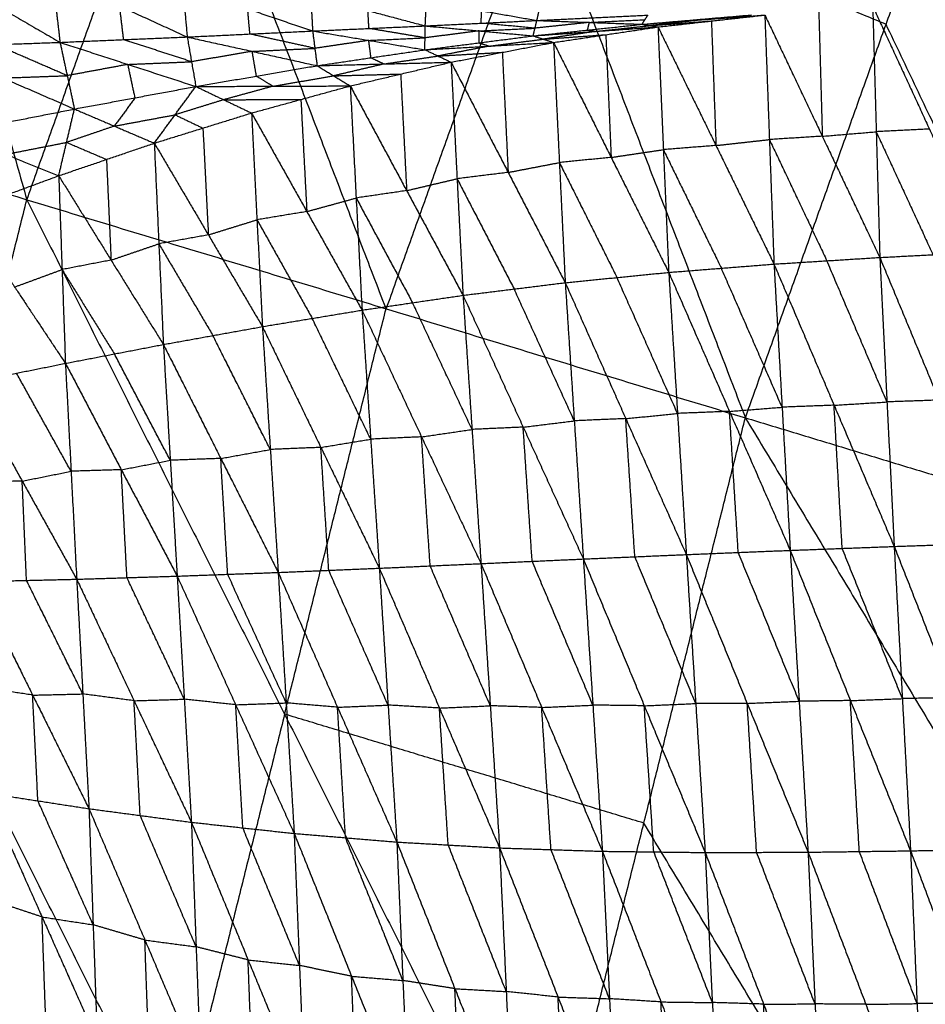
# Model space of a CAD drawing. Header units: millimetres. Extents: x -106 to 110, y -96 to 120.
# Tile 259 of 656: x -75.73 to -67.81, y 28.43 to 37.03. Entities that reach past the tile are written whole.
import ezdxf

# ---------------------------------------------------------------- set-up
doc = ezdxf.new("R2010")
doc.units = ezdxf.units.MM
doc.header["$MEASUREMENT"] = 0
doc.layers.add('Default', color=7, linetype='Continuous', true_color=0x000000)

msp = doc.modelspace()

# ---------------------------------------------------------------- linework, layer by layer
at = {"layer": 'Default'}
for points in [[(-78.4274, 45.1946, 6.9532), (-77.0467, 40.3274, 6.2709), (-75.6659, 35.4602, 5.5886)], [(-75.6659, 35.4602, 5.5886), (-74.3274, 39.201, 5.5886), (-72.9889, 42.9419, 5.5886)], [(-72.9889, 42.9419, 5.5886), (-71.1867, 38.2483, 5.1322), (-69.3845, 33.5547, 4.6759)], [(-69.3845, 33.5547, 4.6759), (-68.1545, 36.9923, 4.6759), (-66.9245, 40.4299, 4.6759)], [(-72.5252, 34.5075, 5.1322), (-73.4263, 36.8542, 5.3604), (-74.3274, 39.201, 5.5886)], [(-71.1867, 38.2483, 5.1322), (-71.856, 36.3779, 5.1322), (-72.5252, 34.5075, 5.1322)], [(-68.1545, 36.9923, 4.6759), (-69.6706, 37.6203, 4.904), (-71.1867, 38.2483, 5.1322)], [(-76.6037, 37.546, 1.6942), (-75.9896, 37.1906, 1.7242), (-75.3756, 36.8352, 1.7543)], [(-75.4447, 37.4227, 1.6572), (-75.4102, 37.129, 1.7057), (-75.3756, 36.8352, 1.7543)], [(-75.4447, 37.4227, 1.6572), (-74.8543, 37.1524, 1.6824), (-74.2638, 36.882, 1.7076)], [(-74.3033, 37.3217, 1.6272), (-74.2836, 37.1019, 1.6674), (-74.2638, 36.882, 1.7076)], [(-74.3033, 37.3217, 1.6272), (-73.7354, 37.128, 1.643), (-73.1676, 36.9343, 1.6589)], [(-81.299, 37.169, 6.9532), (-78.4825, 36.3146, 6.2709), (-75.6659, 35.4602, 5.5886)], [(-73.1841, 37.2458, 1.5957), (-73.1758, 37.09, 1.6273), (-73.1676, 36.9343, 1.6589)], [(-73.1841, 37.2458, 1.5957), (-72.6836, 37.1123, 1.6022), (-72.1832, 36.9788, 1.6087)], [(-72.1832, 36.9788, 1.6087), (-72.1774, 37.0875, 1.5837), (-72.1716, 37.1961, 1.5586)], [(-72.1716, 37.1961, 1.5586), (-71.6893, 37.1111, 1.5523), (-71.207, 37.0261, 1.546)], [(-71.207, 37.0261, 1.546), (-71.1905, 37.0978, 1.5267), (-71.174, 37.1694, 1.5074)], [(-74.8197, 36.8586, 1.7309), (-74.837, 37.0055, 1.7067), (-74.8543, 37.1524, 1.6824)], [(-73.7157, 36.9081, 1.6832), (-73.7256, 37.0181, 1.6631), (-73.7354, 37.128, 1.643)], [(-72.6754, 36.9566, 1.6338), (-72.6795, 37.0344, 1.618), (-72.6836, 37.1123, 1.6022)], [(-71.6951, 37.0025, 1.5774), (-71.6922, 37.0568, 1.5648), (-71.6893, 37.1111, 1.5523)], [(-68.7428, 37.1129, 1.387), (-68.7273, 36.5639, 0.8827), (-68.7118, 36.0148, 0.3783)], [(-68.2714, 37.1521, 1.3245), (-68.2404, 36.054, 0.3158), (-68.2093, 34.9559, -0.6929)], [(-68.2714, 37.1521, 1.3245), (-67.7753, 36.0778, 0.2559), (-67.2791, 35.0035, -0.8128)], [(-72.1832, 36.9788, 1.6087), (-71.6951, 37.0025, 1.5774), (-71.207, 37.0261, 1.546)], [(-71.2235, 36.959, 1.5905), (-71.4593, 36.9807, 1.5839), (-71.6951, 37.0025, 1.5774)], [(-71.24, 36.8918, 1.635), (-71.2235, 36.959, 1.5905), (-71.207, 37.0261, 1.546)], [(-71.24, 36.8918, 1.635), (-70.7642, 36.9423, 1.5835), (-70.2883, 36.9928, 1.5321)], [(-70.7476, 37.0095, 1.539), (-70.9856, 36.9842, 1.5648), (-71.2235, 36.959, 1.5905)], [(-71.207, 37.0261, 1.546), (-70.7219, 37.0496, 1.5074), (-70.2368, 37.0732, 1.4688)], [(-71.207, 37.0261, 1.546), (-70.7476, 37.0095, 1.539), (-70.2883, 36.9928, 1.5321)], [(-70.7642, 36.9423, 1.5835), (-70.7559, 36.9759, 1.5613), (-70.7476, 37.0095, 1.539)], [(-70.7476, 37.0095, 1.539), (-70.5051, 37.0212, 1.5197), (-70.2626, 37.033, 1.5004)], [(-70.2883, 36.9928, 1.5321), (-69.8093, 37.0338, 1.4779), (-69.3303, 37.0747, 1.4237)], [(-70.2883, 36.9928, 1.5321), (-69.7513, 37.0333, 1.4908), (-69.2142, 37.0737, 1.4495)], [(-70.2883, 36.9928, 1.5321), (-70.2626, 37.033, 1.5004), (-70.2368, 37.0732, 1.4688)], [(-70.2883, 36.9928, 1.5321), (-70.2183, 36.9813, 1.5568), (-70.1482, 36.9697, 1.5816)], [(-69.7513, 37.0333, 1.4908), (-69.9848, 37.0073, 1.5238), (-70.2183, 36.9813, 1.5568)], [(-70.2183, 36.9813, 1.5568), (-69.9497, 37.0015, 1.5362), (-69.6812, 37.0217, 1.5156)], [(-70.1482, 36.9697, 1.5816), (-69.6812, 37.0217, 1.5156), (-69.2142, 37.0737, 1.4495)], [(-69.6812, 37.0217, 1.5156), (-69.6613, 36.4778, 1.0137), (-69.6413, 35.9338, 0.5118)], [(-69.2142, 37.0737, 1.4495), (-69.1743, 35.9858, 0.4457), (-69.1343, 34.898, -0.5581)], [(-69.2142, 37.0737, 1.4495), (-68.7118, 36.0148, 0.3783), (-68.2093, 34.9559, -0.6929)], [(-66.0263, 32.536, 4.4319), (-67.0904, 34.7642, 4.5539), (-68.1545, 36.9923, 4.6759)], [(-74.2638, 36.882, 1.7076), (-73.7157, 36.9081, 1.6832), (-73.1676, 36.9343, 1.6589)], [(-73.148, 36.7827, 1.7395), (-73.4318, 36.8454, 1.7114), (-73.7157, 36.9081, 1.6832)], [(-73.1676, 36.9343, 1.6589), (-72.6754, 36.9566, 1.6338), (-72.1832, 36.9788, 1.6087)], [(-73.1676, 36.9343, 1.6589), (-73.148, 36.7827, 1.7395), (-73.1283, 36.6311, 1.8202)], [(-73.1676, 36.9343, 1.6589), (-72.6768, 36.8522, 1.6948), (-72.186, 36.7702, 1.7308)], [(-72.1846, 36.8745, 1.6698), (-72.43, 36.9155, 1.6518), (-72.6754, 36.9566, 1.6338)], [(-72.186, 36.7702, 1.7308), (-72.1846, 36.8745, 1.6698), (-72.1832, 36.9788, 1.6087)], [(-71.7116, 36.9353, 1.6219), (-71.9481, 36.9049, 1.6458), (-72.1846, 36.8745, 1.6698)], [(-72.1832, 36.9788, 1.6087), (-71.7116, 36.9353, 1.6219), (-71.24, 36.8918, 1.635)], [(-71.713, 36.831, 1.6829), (-71.7123, 36.8832, 1.6524), (-71.7116, 36.9353, 1.6219)], [(-71.7116, 36.9353, 1.6219), (-71.4676, 36.9471, 1.6062), (-71.2235, 36.959, 1.5905)], [(-71.24, 36.8918, 1.635), (-70.6941, 36.9307, 1.6083), (-70.1482, 36.9697, 1.5816)], [(-70.6941, 36.9307, 1.6083), (-70.9223, 36.8969, 1.6425), (-71.1506, 36.863, 1.6767)], [(-71.0611, 36.8341, 1.7184), (-70.6047, 36.9019, 1.65), (-70.1482, 36.9697, 1.5816)], [(-70.7642, 36.9423, 1.5835), (-70.7291, 36.9365, 1.5959), (-70.6941, 36.9307, 1.6083)], [(-70.6941, 36.9307, 1.6083), (-70.4562, 36.956, 1.5826), (-70.2183, 36.9813, 1.5568)], [(-70.1482, 36.9697, 1.5816), (-70.1013, 35.8975, 0.5874), (-70.0543, 34.8254, -0.4068)], [(-70.1482, 36.9697, 1.5816), (-69.6413, 35.9338, 0.5118), (-69.1343, 34.898, -0.5581)], [(-76.5002, 36.7948, 1.8063), (-75.9379, 36.815, 1.7803), (-75.3756, 36.8352, 1.7543)], [(-75.3756, 36.8352, 1.7543), (-74.8197, 36.8586, 1.7309), (-74.2638, 36.882, 1.7076)], [(-75.3756, 36.8352, 1.7543), (-75.3127, 36.5439, 1.8875), (-75.2498, 36.2525, 2.0207)], [(-75.3756, 36.8352, 1.7543), (-74.7821, 36.6424, 1.8373), (-74.1885, 36.4495, 1.9203)], [(-74.2262, 36.6658, 1.8139), (-74.523, 36.7622, 1.7724), (-74.8197, 36.8586, 1.7309)], [(-74.2638, 36.882, 1.7076), (-74.2262, 36.6658, 1.8139), (-74.1885, 36.4495, 1.9203)], [(-74.2638, 36.882, 1.7076), (-73.6961, 36.7565, 1.7639), (-73.1283, 36.6311, 1.8202)], [(-72.6768, 36.8522, 1.6948), (-72.9124, 36.8174, 1.7172), (-73.148, 36.7827, 1.7395)], [(-72.6768, 36.8522, 1.6948), (-72.4307, 36.8634, 1.6823), (-72.1846, 36.8745, 1.6698)], [(-72.6572, 36.7006, 1.7755), (-72.667, 36.7764, 1.7352), (-72.6768, 36.8522, 1.6948)], [(-72.186, 36.7702, 1.7308), (-71.713, 36.831, 1.6829), (-71.24, 36.8918, 1.635)], [(-72.186, 36.7702, 1.7308), (-71.6235, 36.8021, 1.7246), (-71.0611, 36.8341, 1.7184)], [(-71.957, 36.6617, 1.8596), (-71.509, 36.7479, 1.789), (-71.0611, 36.8341, 1.7184)], [(-71.713, 36.831, 1.6829), (-71.6683, 36.8166, 1.7038), (-71.6235, 36.8021, 1.7246)], [(-71.6235, 36.8021, 1.7246), (-71.3871, 36.8326, 1.7007), (-71.1506, 36.863, 1.6767)], [(-71.24, 36.8918, 1.635), (-71.1506, 36.863, 1.6767), (-71.0611, 36.8341, 1.7184)], [(-71.1506, 36.863, 1.6767), (-70.8776, 36.8824, 1.6634), (-70.6047, 36.9019, 1.65)], [(-71.0611, 36.8341, 1.7184), (-71.0102, 35.7848, 0.74), (-70.9593, 34.7354, -0.2384)], [(-71.0611, 36.8341, 1.7184), (-70.5577, 35.8298, 0.6558), (-70.0543, 34.8254, -0.4068)], [(-70.6047, 36.9019, 1.65), (-70.5812, 36.3658, 1.1529), (-70.5577, 35.8298, 0.6558)], [(-76.5002, 36.7948, 1.8063), (-75.875, 36.5237, 1.9135), (-75.2498, 36.2525, 2.0207)], [(-75.3127, 36.5439, 1.8875), (-75.6253, 36.6794, 1.8339), (-75.9379, 36.815, 1.7803)], [(-73.6961, 36.7565, 1.7639), (-73.9611, 36.7111, 1.7889), (-74.2262, 36.6658, 1.8139)], [(-73.6961, 36.7565, 1.7639), (-73.422, 36.7696, 1.7517), (-73.148, 36.7827, 1.7395)], [(-73.6584, 36.5403, 1.8702), (-73.6773, 36.6484, 1.8171), (-73.6961, 36.7565, 1.7639)], [(-73.1283, 36.6311, 1.8202), (-72.6572, 36.7006, 1.7755), (-72.186, 36.7702, 1.7308)], [(-72.186, 36.7702, 1.7308), (-72.0715, 36.7159, 1.7952), (-71.957, 36.6617, 1.8596)], [(-71.6235, 36.8021, 1.7246), (-71.8475, 36.759, 1.7599), (-72.0715, 36.7159, 1.7952)], [(-72.0715, 36.7159, 1.7952), (-71.7903, 36.7319, 1.7921), (-71.509, 36.7479, 1.789)], [(-71.509, 36.7479, 1.789), (-71.4836, 36.2232, 1.2998), (-71.4582, 35.6986, 0.8106)], [(-74.7821, 36.6424, 1.8373), (-74.5041, 36.6541, 1.8256), (-74.2262, 36.6658, 1.8139)], [(-73.1283, 36.6311, 1.8202), (-72.5427, 36.6464, 1.8399), (-71.957, 36.6617, 1.8596)], [(-72.5427, 36.6464, 1.8399), (-72.7631, 36.5946, 1.8764), (-72.9835, 36.5427, 1.9128)], [(-72.8386, 36.4544, 2.0054), (-72.3978, 36.5581, 1.9325), (-71.957, 36.6617, 1.8596)], [(-72.6572, 36.7006, 1.7755), (-72.5999, 36.6735, 1.8077), (-72.5427, 36.6464, 1.8399)], [(-72.5427, 36.6464, 1.8399), (-72.3071, 36.6812, 1.8176), (-72.0715, 36.7159, 1.7952)], [(-71.957, 36.6617, 1.8596), (-71.9048, 35.6434, 0.9046), (-71.8526, 34.625, -0.0504)], [(-71.957, 36.6617, 1.8596), (-71.4582, 35.6986, 0.8106), (-70.9593, 34.7354, -0.2384)], [(-74.7821, 36.6424, 1.8373), (-75.0474, 36.5931, 1.8624), (-75.3127, 36.5439, 1.8875)], [(-74.7192, 36.351, 1.9705), (-74.7506, 36.4967, 1.9039), (-74.7821, 36.6424, 1.8373)], [(-74.1885, 36.4495, 1.9203), (-73.6584, 36.5403, 1.8702), (-73.1283, 36.6311, 1.8202)], [(-73.1283, 36.6311, 1.8202), (-72.9835, 36.5427, 1.9128), (-72.8386, 36.4544, 2.0054)], [(-75.875, 36.5237, 1.9135), (-75.5939, 36.5338, 1.9005), (-75.3127, 36.5439, 1.8875)], [(-73.6584, 36.5403, 1.8702), (-73.586, 36.4961, 1.9165), (-73.5136, 36.452, 1.9628)], [(-73.5136, 36.452, 1.9628), (-73.2485, 36.4974, 1.9378), (-72.9835, 36.5427, 1.9128)], [(-72.9835, 36.5427, 1.9128), (-72.6906, 36.5504, 1.9227), (-72.3978, 36.5581, 1.9325)], [(-72.3978, 36.5581, 1.9325), (-72.3717, 36.0489, 1.455), (-72.3456, 35.5397, 0.9775)], [(-75.2498, 36.2525, 2.0207), (-74.7192, 36.351, 1.9705), (-74.1885, 36.4495, 1.9203)], [(-74.5518, 35.9543, 2.3083), (-74.3702, 36.2019, 2.1143), (-74.1885, 36.4495, 1.9203)], [(-74.1885, 36.4495, 1.9203), (-73.5136, 36.452, 1.9628), (-72.8386, 36.4544, 2.0054)], [(-74.1885, 36.4495, 1.9203), (-73.945, 36.3336, 2.0375), (-73.7014, 36.2177, 2.1547)], [(-73.5136, 36.452, 1.9628), (-73.7293, 36.3928, 2.0002), (-73.945, 36.3336, 2.0375)], [(-73.7014, 36.2177, 2.1547), (-73.27, 36.3361, 2.08), (-72.8386, 36.4544, 2.0054)], [(-72.8386, 36.4544, 2.0054), (-72.787, 35.475, 1.0819), (-72.7353, 34.4956, 0.1584)], [(-72.8386, 36.4544, 2.0054), (-72.3456, 35.5397, 0.9775), (-71.8526, 34.625, -0.0504)], [(-74.7192, 36.351, 1.9705), (-74.81, 36.2272, 2.0675), (-74.9008, 36.1034, 2.1645)], [(-73.945, 36.3336, 2.0375), (-74.1576, 36.2678, 2.0759), (-74.3702, 36.2019, 2.1143)], [(-73.945, 36.3336, 2.0375), (-73.6075, 36.3348, 2.0588), (-73.27, 36.3361, 2.08)], [(-73.27, 36.3361, 2.08), (-73.2442, 35.8464, 1.6183), (-73.2184, 35.3567, 1.1565)], [(-76.3124, 36.0442, 2.126), (-75.7811, 36.1484, 2.0733), (-75.2498, 36.2525, 2.0207)], [(-75.3871, 35.6695, 2.4655), (-75.3185, 35.961, 2.2431), (-75.2498, 36.2525, 2.0207)], [(-75.2498, 36.2525, 2.0207), (-74.9008, 36.1034, 2.1645), (-74.5518, 35.9543, 2.3083)], [(-74.5518, 35.9543, 2.3083), (-74.1266, 36.086, 2.2315), (-73.7014, 36.2177, 2.1547)], [(-73.7014, 36.2177, 2.1547), (-73.6539, 35.2846, 1.2712), (-73.6064, 34.3515, 0.3876)], [(-73.7014, 36.2177, 2.1547), (-73.2184, 35.3567, 1.1565), (-72.7353, 34.4956, 0.1584)], [(-74.9008, 36.1034, 2.1645), (-74.6355, 36.1527, 2.1394), (-74.3702, 36.2019, 2.1143)], [(-74.3702, 36.2019, 2.1143), (-74.2484, 36.144, 2.1729), (-74.1266, 36.086, 2.2315)], [(-76.3124, 36.0442, 2.126), (-75.8497, 35.8569, 2.2957), (-75.3871, 35.6695, 2.4655)], [(-74.9008, 36.1034, 2.1645), (-75.1096, 36.0322, 2.2038), (-75.3185, 35.961, 2.2431)], [(-74.1266, 36.086, 2.2315), (-74.1029, 35.6195, 1.7897), (-74.0791, 35.1529, 1.348)], [(-68.7118, 36.0148, 0.3783), (-68.4761, 36.0344, 0.3471), (-68.2404, 36.054, 0.3158)], [(-67.7753, 36.0778, 0.2559), (-68.0078, 36.0659, 0.2859), (-68.2404, 36.054, 0.3158)], [(-68.2404, 36.054, 0.3158), (-67.9923, 35.5169, -0.2185), (-67.7442, 34.9797, -0.7528)], [(-75.8497, 35.8569, 2.2957), (-75.5841, 35.9089, 2.2694), (-75.3185, 35.961, 2.2431)], [(-75.3185, 35.961, 2.2431), (-75.1439, 35.8865, 2.315), (-74.9694, 35.8119, 2.3869)], [(-69.6413, 35.9338, 0.5118), (-69.4078, 35.9598, 0.4788), (-69.1743, 35.9858, 0.4457)], [(-68.7118, 36.0148, 0.3783), (-68.943, 36.0003, 0.412), (-69.1743, 35.9858, 0.4457)], [(-69.1743, 35.9858, 0.4457), (-68.9231, 35.4564, -0.0899), (-68.6718, 34.9269, -0.6255)], [(-75.3871, 35.6695, 2.4655), (-74.9694, 35.8119, 2.3869), (-74.5518, 35.9543, 2.3083)], [(-74.5518, 35.9543, 2.3083), (-74.512, 35.0749, 1.4726), (-74.4722, 34.1955, 0.6369)], [(-74.5518, 35.9543, 2.3083), (-74.0791, 35.1529, 1.348), (-73.6064, 34.3515, 0.3876)], [(-70.5577, 35.8298, 0.6558), (-70.3295, 35.8637, 0.6216), (-70.1013, 35.8975, 0.5874)], [(-69.6413, 35.9338, 0.5118), (-69.8713, 35.9157, 0.5496), (-70.1013, 35.8975, 0.5874)], [(-70.1013, 35.8975, 0.5874), (-69.8478, 35.3796, 0.0525), (-69.5943, 34.8617, -0.4824)], [(-74.9694, 35.8119, 2.3869), (-74.9495, 35.3722, 1.969), (-74.9296, 34.9325, 1.5512)], [(-70.5577, 35.8298, 0.6558), (-70.784, 35.8073, 0.6979), (-71.0102, 35.7848, 0.74)], [(-71.4582, 35.6986, 0.8106), (-71.2342, 35.7417, 0.7753), (-71.0102, 35.7848, 0.74)], [(-71.0102, 35.7848, 0.74), (-70.7585, 35.2826, 0.2087), (-70.5068, 34.7804, -0.3226)], [(-76.2165, 35.3646, 2.6279), (-75.8018, 35.5171, 2.5467), (-75.3871, 35.6695, 2.4655)], [(-75.3871, 35.6695, 2.4655), (-75.3579, 34.85, 1.6841), (-75.3286, 34.0306, 0.9027)], [(-75.3871, 35.6695, 2.4655), (-74.9296, 34.9325, 1.5512), (-74.4722, 34.1955, 0.6369)], [(-72.3456, 35.5397, 0.9775), (-72.1252, 35.5916, 0.941), (-71.9048, 35.6434, 0.9046)], [(-71.4582, 35.6986, 0.8106), (-71.6815, 35.671, 0.8576), (-71.9048, 35.6434, 0.9046)], [(-71.9048, 35.6434, 0.9046), (-71.6554, 35.1618, 0.3801), (-71.4059, 34.6802, -0.1444)], [(-72.3456, 35.5397, 0.9775), (-72.5663, 35.5074, 1.0297), (-72.787, 35.475, 1.0819)], [(-77.5967, 27.7521, 5.5886), (-76.6313, 31.6062, 5.5886), (-75.6659, 35.4602, 5.5886)], [(-75.6659, 35.4602, 5.5886), (-73.4123, 30.9659, 5.1322), (-71.1588, 26.4716, 4.6759)], [(-75.6659, 35.4602, 5.5886), (-72.5252, 34.5075, 5.1322), (-69.3845, 33.5547, 4.6759)], [(-73.2184, 35.3567, 1.1565), (-73.0027, 35.4159, 1.1192), (-72.787, 35.475, 1.0819)], [(-72.787, 35.475, 1.0819), (-72.5405, 35.0177, 0.5679), (-72.2939, 34.5603, 0.054)], [(-76.2165, 35.3646, 2.6279), (-75.7726, 34.6976, 1.7653), (-75.3286, 34.0306, 0.9027)], [(-73.2184, 35.3567, 1.1565), (-73.4362, 35.3207, 1.2138), (-73.6539, 35.2846, 1.2712)], [(-74.0791, 35.1529, 1.348), (-73.8665, 35.2188, 1.3096), (-73.6539, 35.2846, 1.2712)], [(-73.6539, 35.2846, 1.2712), (-73.4124, 34.8541, 0.7721), (-73.1709, 34.4236, 0.273)], [(-74.0791, 35.1529, 1.348), (-74.2956, 35.1139, 1.4103), (-74.512, 35.0749, 1.4726)], [(-74.9296, 34.9325, 1.5512), (-74.7208, 35.0037, 1.5119), (-74.512, 35.0749, 1.4726)], [(-74.512, 35.0749, 1.4726), (-74.2756, 34.6742, 0.9924), (-74.0393, 34.2735, 0.5123)], [(-74.9296, 34.9325, 1.5512), (-75.1437, 34.8913, 1.6176), (-75.3579, 34.85, 1.6841)], [(-69.1343, 34.898, -0.5581), (-68.6718, 34.9269, -0.6255), (-68.2093, 34.9559, -0.6929)], [(-68.1464, 33.6934, -1.2585), (-68.4091, 34.3102, -0.942), (-68.6718, 34.9269, -0.6255)], [(-68.2093, 34.9559, -0.6929), (-67.7442, 34.9797, -0.7528), (-67.2791, 35.0035, -0.8128)], [(-68.2093, 34.9559, -0.6929), (-68.1464, 33.6934, -1.2585), (-68.0835, 32.4309, -1.8242)], [(-68.2093, 34.9559, -0.6929), (-67.691, 33.7095, -1.3149), (-67.1727, 32.4632, -1.937)], [(-75.7726, 34.6976, 1.7653), (-75.5652, 34.7738, 1.7247), (-75.3579, 34.85, 1.6841)], [(-75.3579, 34.85, 1.6841), (-75.1291, 34.4815, 1.227), (-74.9004, 34.113, 0.7698)], [(-70.0543, 34.8254, -0.4068), (-69.5943, 34.8617, -0.4824), (-69.1343, 34.898, -0.5581)], [(-69.0633, 33.6474, -1.1253), (-69.3288, 34.2545, -0.8039), (-69.5943, 34.8617, -0.4824)], [(-69.1343, 34.898, -0.5581), (-69.0633, 33.6474, -1.1253), (-68.9922, 32.3969, -1.6926)], [(-69.1343, 34.898, -0.5581), (-68.6089, 33.6644, -1.1911), (-68.0835, 32.4309, -1.8242)], [(-70.9593, 34.7354, -0.2384), (-70.5068, 34.7804, -0.3226), (-70.0543, 34.8254, -0.4068)], [(-69.9775, 33.5928, -0.973), (-70.2421, 34.1866, -0.6478), (-70.5068, 34.7804, -0.3226)], [(-70.0543, 34.8254, -0.4068), (-69.9775, 33.5928, -0.973), (-69.9006, 32.3602, -1.5393)], [(-70.0543, 34.8254, -0.4068), (-69.5233, 33.6111, -1.0497), (-68.9922, 32.3969, -1.6926)], [(-71.8526, 34.625, -0.0504), (-71.4059, 34.6802, -0.1444), (-70.9593, 34.7354, -0.2384)], [(-70.8801, 33.5284, -0.7998), (-71.143, 34.1043, -0.4721), (-71.4059, 34.6802, -0.1444)], [(-70.9593, 34.7354, -0.2384), (-70.8801, 33.5284, -0.7998), (-70.8008, 32.3214, -1.3611)], [(-70.9593, 34.7354, -0.2384), (-70.43, 33.5478, -0.8888), (-69.9006, 32.3602, -1.5393)], [(-72.7353, 34.4956, 0.1584), (-72.2939, 34.5603, 0.054), (-71.8526, 34.625, -0.0504)], [(-71.8526, 34.625, -0.0504), (-71.774, 33.453, -0.6021), (-71.6955, 32.281, -1.1538)], [(-71.8526, 34.625, -0.0504), (-71.3267, 33.4732, -0.7058), (-70.8008, 32.3214, -1.3611)], [(-73.6064, 34.3515, 0.3876), (-73.1709, 34.4236, 0.273), (-72.7353, 34.4956, 0.1584)], [(-73.4123, 30.9659, 5.1322), (-72.9688, 32.7367, 5.1322), (-72.5252, 34.5075, 5.1322)], [(-72.7353, 34.4956, 0.1584), (-72.6599, 33.3682, -0.3785), (-72.5845, 32.2409, -0.9154)], [(-72.7353, 34.4956, 0.1584), (-72.2154, 33.3883, -0.4977), (-71.6955, 32.281, -1.1538)], [(-71.774, 33.453, -0.6021), (-72.034, 34.0067, -0.2741), (-72.2939, 34.5603, 0.054)], [(-72.6599, 33.3682, -0.3785), (-72.9154, 33.8959, -0.0528), (-73.1709, 34.4236, 0.273)], [(-74.4722, 34.1955, 0.6369), (-74.0393, 34.2735, 0.5123), (-73.6064, 34.3515, 0.3876)], [(-73.6064, 34.3515, 0.3876), (-73.5374, 33.2777, -0.1291), (-73.4684, 32.2039, -0.6458)], [(-73.6064, 34.3515, 0.3876), (-73.0955, 33.2962, -0.2639), (-72.5845, 32.2409, -0.9154)], [(-73.5374, 33.2777, -0.1291), (-73.7884, 33.7756, 0.1916), (-74.0393, 34.2735, 0.5123)], [(-75.3286, 34.0306, 0.9027), (-74.9004, 34.113, 0.7698), (-74.4722, 34.1955, 0.6369)], [(-74.4722, 34.1955, 0.6369), (-74.4119, 33.1835, 0.1453), (-74.3517, 32.1716, -0.3463)], [(-74.4722, 34.1955, 0.6369), (-73.9703, 33.1997, -0.0045), (-73.4684, 32.2039, -0.6458)], [(-74.4119, 33.1835, 0.1453), (-74.6561, 33.6483, 0.4575), (-74.9004, 34.113, 0.7698)], [(-76.183, 33.859, 1.1843), (-75.7558, 33.9448, 1.0435), (-75.3286, 34.0306, 0.9027)], [(-75.3286, 34.0306, 0.9027), (-75.2792, 33.0876, 0.4406), (-75.2299, 32.1447, -0.0216)], [(-75.3286, 34.0306, 0.9027), (-74.8401, 33.1011, 0.2782), (-74.3517, 32.1716, -0.3463)], [(-75.2792, 33.0876, 0.4406), (-75.5175, 33.5162, 0.742), (-75.7558, 33.9448, 1.0435)], [(-76.183, 33.859, 1.1843), (-75.7064, 33.0018, 0.5813), (-75.2299, 32.1447, -0.0216)], [(-69.5233, 33.6111, -1.0497), (-69.2933, 33.6293, -1.0875), (-69.0633, 33.6474, -1.1253)], [(-68.6089, 33.6644, -1.1911), (-68.8361, 33.6559, -1.1582), (-69.0633, 33.6474, -1.1253)], [(-68.6089, 33.6644, -1.1911), (-68.3777, 33.6789, -1.2248), (-68.1464, 33.6934, -1.2585)], [(-68.5378, 32.4139, -1.7584), (-68.5734, 33.0391, -1.4748), (-68.6089, 33.6644, -1.1911)], [(-67.691, 33.7095, -1.3149), (-67.9187, 33.7015, -1.2867), (-68.1464, 33.6934, -1.2585)], [(-71.1588, 26.4716, 4.6759), (-70.2716, 30.0132, 4.6759), (-69.3845, 33.5547, 4.6759)], [(-70.43, 33.5478, -0.8888), (-70.2037, 33.5703, -0.9309), (-69.9775, 33.5928, -0.973)], [(-69.5233, 33.6111, -1.0497), (-69.7504, 33.602, -1.0114), (-69.9775, 33.5928, -0.973)], [(-69.4464, 32.3785, -1.6159), (-69.4848, 32.9948, -1.3328), (-69.5233, 33.6111, -1.0497)], [(-69.3845, 33.5547, 4.6759), (-66.8297, 29.3285, 4.4319), (-64.2749, 25.1023, 4.1879)], [(-69.3845, 33.5547, 4.6759), (-66.0263, 32.536, 4.4319), (-62.668, 31.5173, 4.1879)], [(-71.3267, 33.4732, -0.7058), (-71.5504, 33.4631, -0.654), (-71.774, 33.453, -0.6021)], [(-71.3267, 33.4732, -0.7058), (-71.1034, 33.5008, -0.7528), (-70.8801, 33.5284, -0.7998)], [(-71.2481, 32.3012, -1.2575), (-71.2874, 32.8872, -0.9816), (-71.3267, 33.4732, -0.7058)], [(-70.43, 33.5478, -0.8888), (-70.655, 33.5381, -0.8443), (-70.8801, 33.5284, -0.7998)], [(-70.3507, 32.3408, -1.4502), (-70.3903, 32.9443, -1.1695), (-70.43, 33.5478, -0.8888)], [(-72.2154, 33.3883, -0.4977), (-72.4376, 33.3783, -0.4381), (-72.6599, 33.3682, -0.3785)], [(-72.2154, 33.3883, -0.4977), (-71.9947, 33.4207, -0.5499), (-71.774, 33.453, -0.6021)], [(-72.14, 32.2609, -1.0346), (-72.1777, 32.8246, -0.7662), (-72.2154, 33.3883, -0.4977)], [(-73.0955, 33.2962, -0.2639), (-73.3164, 33.287, -0.1965), (-73.5374, 33.2777, -0.1291)], [(-73.0955, 33.2962, -0.2639), (-72.8777, 33.3322, -0.3212), (-72.6599, 33.3682, -0.3785)], [(-73.0264, 32.2224, -0.7806), (-73.0609, 32.7593, -0.5223), (-73.0955, 33.2962, -0.2639)], [(-73.9703, 33.1997, -0.0045), (-73.7538, 33.2387, -0.0668), (-73.5374, 33.2777, -0.1291)], [(-74.8401, 33.1011, 0.2782), (-74.626, 33.1423, 0.2118), (-74.4119, 33.1835, 0.1453)], [(-73.9703, 33.1997, -0.0045), (-74.1911, 33.1916, 0.0704), (-74.4119, 33.1835, 0.1453)], [(-73.91, 32.1878, -0.4961), (-73.9401, 32.6937, -0.2503), (-73.9703, 33.1997, -0.0045)], [(-75.7064, 33.0018, 0.5813), (-75.4928, 33.0447, 0.5109), (-75.2792, 33.0876, 0.4406)], [(-74.8401, 33.1011, 0.2782), (-75.0597, 33.0944, 0.3594), (-75.2792, 33.0876, 0.4406)], [(-74.7908, 32.1582, -0.184), (-74.8154, 32.6296, 0.0471), (-74.8401, 33.1011, 0.2782)], [(-75.7064, 33.0018, 0.5813), (-75.9257, 32.9967, 0.6681), (-76.145, 32.9915, 0.7548)], [(-75.6685, 32.1344, 0.1519), (-75.6874, 32.5681, 0.3666), (-75.7064, 33.0018, 0.5813)], [(-68.9922, 32.3969, -1.6926), (-68.5378, 32.4139, -1.7584), (-68.0835, 32.4309, -1.8242)], [(-68.0835, 32.4309, -1.8242), (-67.6281, 32.447, -1.8806), (-67.1727, 32.4632, -1.937)], [(-68.0835, 32.4309, -1.8242), (-68.0119, 31.1013, -1.9958), (-67.9404, 29.7717, -2.1674)], [(-68.0835, 32.4309, -1.8242), (-67.5644, 31.1106, -2.0472), (-67.0454, 29.7903, -2.2701)], [(-70.8008, 32.3214, -1.3611), (-70.3507, 32.3408, -1.4502), (-69.9006, 32.3602, -1.5393)], [(-69.9006, 32.3602, -1.5393), (-69.4464, 32.3785, -1.6159), (-68.9922, 32.3969, -1.6926)], [(-69.9006, 32.3602, -1.5393), (-69.8183, 31.0586, -1.7191), (-69.736, 29.7569, -1.8989)], [(-69.9006, 32.3602, -1.5393), (-69.3683, 31.0599, -1.7921), (-68.8361, 29.7597, -2.045)], [(-68.9141, 31.0783, -1.8688), (-69.1803, 31.7284, -1.7424), (-69.4464, 32.3785, -1.6159)], [(-68.9922, 32.3969, -1.6926), (-68.9141, 31.0783, -1.8688), (-68.8361, 29.7597, -2.045)], [(-68.9922, 32.3969, -1.6926), (-68.4663, 31.0843, -1.93), (-67.9404, 29.7717, -2.1674)], [(-68.0119, 31.1013, -1.9958), (-68.2749, 31.7576, -1.8771), (-68.5378, 32.4139, -1.7584)], [(-72.5845, 32.2409, -0.9154), (-72.14, 32.2609, -1.0346), (-71.6955, 32.281, -1.1538)], [(-71.6144, 31.039, -1.336), (-71.8772, 31.65, -1.1853), (-72.14, 32.2609, -1.0346)], [(-71.6955, 32.281, -1.1538), (-71.2481, 32.3012, -1.2575), (-70.8008, 32.3214, -1.3611)], [(-71.6955, 32.281, -1.1538), (-71.6144, 31.039, -1.336), (-71.5333, 29.797, -1.5181)], [(-71.6955, 32.281, -1.1538), (-71.1649, 31.0243, -1.4394), (-70.6342, 29.7677, -1.725)], [(-70.7175, 31.0445, -1.5431), (-70.9828, 31.6729, -1.4003), (-71.2481, 32.3012, -1.2575)], [(-70.8008, 32.3214, -1.3611), (-70.7175, 31.0445, -1.5431), (-70.6342, 29.7677, -1.725)], [(-70.8008, 32.3214, -1.3611), (-70.2684, 31.0391, -1.63), (-69.736, 29.7569, -1.8989)], [(-69.8183, 31.0586, -1.7191), (-70.0845, 31.6997, -1.5846), (-70.3507, 32.3408, -1.4502)], [(-74.3517, 32.1716, -0.3463), (-73.91, 32.1878, -0.4961), (-73.4684, 32.2039, -0.6458)], [(-73.3986, 31.0638, -0.8217), (-73.6543, 31.6258, -0.6589), (-73.91, 32.1878, -0.4961)], [(-73.4684, 32.2039, -0.6458), (-73.0264, 32.2224, -0.7806), (-72.5845, 32.2409, -0.9154)], [(-73.4684, 32.2039, -0.6458), (-73.3986, 31.0638, -0.8217), (-73.3288, 29.9236, -0.9975)], [(-73.4684, 32.2039, -0.6458), (-72.9498, 31.0262, -0.9608), (-72.4313, 29.8485, -1.2757)], [(-72.5079, 31.0447, -1.0956), (-72.7672, 31.6335, -0.9381), (-73.0264, 32.2224, -0.7806)], [(-72.5845, 32.2409, -0.9154), (-72.5079, 31.0447, -1.0956), (-72.4313, 29.8485, -1.2757)], [(-72.5845, 32.2409, -0.9154), (-72.0589, 31.0189, -1.2168), (-71.5333, 29.797, -1.5181)], [(-76.1071, 32.1241, 0.3254), (-75.6685, 32.1344, 0.1519), (-75.2299, 32.1447, -0.0216)], [(-76.1071, 32.1241, 0.3254), (-75.6149, 31.1319, -0.0093), (-75.1227, 30.1398, -0.3441)], [(-75.1763, 31.1422, -0.1829), (-75.4224, 31.6383, -0.0155), (-75.6685, 32.1344, 0.1519)], [(-75.2299, 32.1447, -0.0216), (-74.7908, 32.1582, -0.184), (-74.3517, 32.1716, -0.3463)], [(-75.2299, 32.1447, -0.0216), (-75.1763, 31.1422, -0.1829), (-75.1227, 30.1398, -0.3441)], [(-75.2299, 32.1447, -0.0216), (-74.7286, 31.083, -0.3535), (-74.2273, 30.0213, -0.6853)], [(-74.2895, 31.0965, -0.5158), (-74.5401, 31.6273, -0.3499), (-74.7908, 32.1582, -0.184)], [(-74.3517, 32.1716, -0.3463), (-74.2895, 31.0965, -0.5158), (-74.2273, 30.0213, -0.6853)], [(-74.3517, 32.1716, -0.3463), (-73.8402, 31.0476, -0.6719), (-73.3288, 29.9236, -0.9975)], [(-74.3777, 27.1119, 5.1322), (-75.5045, 29.359, 5.3604), (-76.6313, 31.6062, 5.5886)], [(-75.6149, 31.1319, -0.0093), (-75.8381, 31.1663, 0.0823), (-76.0613, 31.2006, 0.1739)], [(-75.6149, 31.1319, -0.0093), (-75.3956, 31.1371, -0.0961), (-75.1763, 31.1422, -0.1829)], [(-74.7286, 31.083, -0.3535), (-74.9524, 31.1126, -0.2682), (-75.1763, 31.1422, -0.1829)], [(-75.5691, 30.2084, -0.1609), (-75.592, 30.6702, -0.0851), (-75.6149, 31.1319, -0.0093)], [(-74.7286, 31.083, -0.3535), (-74.509, 31.0897, -0.4346), (-74.2895, 31.0965, -0.5158)], [(-74.675, 30.0805, -0.5147), (-74.7018, 30.5818, -0.4341), (-74.7286, 31.083, -0.3535)], [(-73.8402, 31.0476, -0.6719), (-74.0648, 31.072, -0.5939), (-74.2895, 31.0965, -0.5158)], [(-73.8402, 31.0476, -0.6719), (-73.6194, 31.0557, -0.7468), (-73.3986, 31.0638, -0.8217)], [(-72.9498, 31.0262, -0.9608), (-73.1742, 31.045, -0.8912), (-73.3986, 31.0638, -0.8217)], [(-70.2684, 31.0391, -1.63), (-70.0433, 31.0488, -1.6745), (-69.8183, 31.0586, -1.7191)], [(-69.3683, 31.0599, -1.7921), (-69.5933, 31.0592, -1.7556), (-69.8183, 31.0586, -1.7191)], [(-69.3683, 31.0599, -1.7921), (-69.1412, 31.0691, -1.8305), (-68.9141, 31.0783, -1.8688)], [(-69.286, 29.7583, -1.9719), (-69.3272, 30.4091, -1.882), (-69.3683, 31.0599, -1.7921)], [(-68.4663, 31.0843, -1.93), (-68.6902, 31.0813, -1.8994), (-68.9141, 31.0783, -1.8688)], [(-68.4663, 31.0843, -1.93), (-68.2391, 31.0928, -1.9629), (-68.0119, 31.1013, -1.9958)], [(-68.3882, 29.7657, -2.1062), (-68.4273, 30.425, -2.0181), (-68.4663, 31.0843, -1.93)], [(-67.5644, 31.1106, -2.0472), (-67.7882, 31.1059, -2.0215), (-68.0119, 31.1013, -1.9958)], [(-73.778, 29.9724, -0.8414), (-73.8091, 30.51, -0.7567), (-73.8402, 31.0476, -0.6719)], [(-72.9498, 31.0262, -0.9608), (-72.7289, 31.0354, -1.0282), (-72.5079, 31.0447, -1.0956)], [(-72.88, 29.886, -1.1366), (-72.9149, 30.4561, -1.0487), (-72.9498, 31.0262, -0.9608)], [(-72.0589, 31.0189, -1.2168), (-72.2834, 31.0318, -1.1562), (-72.5079, 31.0447, -1.0956)], [(-72.0589, 31.0189, -1.2168), (-71.8366, 31.0289, -1.2764), (-71.6144, 31.039, -1.336)], [(-71.9823, 29.8227, -1.3969), (-72.0206, 30.4208, -1.3068), (-72.0589, 31.0189, -1.2168)], [(-71.1649, 31.0243, -1.4394), (-71.3896, 31.0317, -1.3877), (-71.6144, 31.039, -1.336)], [(-71.1649, 31.0243, -1.4394), (-70.9412, 31.0344, -1.4912), (-70.7175, 31.0445, -1.5431)], [(-71.0838, 29.7823, -1.6216), (-71.1243, 30.4033, -1.5305), (-71.1649, 31.0243, -1.4394)], [(-70.2684, 31.0391, -1.63), (-70.4929, 31.0418, -1.5865), (-70.7175, 31.0445, -1.5431)], [(-70.1851, 29.7623, -1.8119), (-70.2267, 30.4007, -1.721), (-70.2684, 31.0391, -1.63)], [(-73.4123, 30.9659, 5.1322), (-73.895, 29.0389, 5.1322), (-74.3777, 27.1119, 5.1322)], [(-70.2716, 30.0132, 4.6759), (-71.842, 30.4895, 4.904), (-73.4123, 30.9659, 5.1322)], [(-76.0155, 30.2771, 0.0223), (-75.5691, 30.2084, -0.1609), (-75.1227, 30.1398, -0.3441)], [(-76.0155, 30.2771, 0.0223), (-75.5328, 29.1941, -0.0849), (-75.0502, 28.1111, -0.1921)], [(-75.0864, 29.1254, -0.2681), (-75.3277, 29.6669, -0.2145), (-75.5691, 30.2084, -0.1609)], [(-75.1227, 30.1398, -0.3441), (-75.0864, 29.1254, -0.2681), (-75.0502, 28.1111, -0.1921)], [(-75.1227, 30.1398, -0.3441), (-74.675, 30.0805, -0.5147), (-74.2273, 30.0213, -0.6853)], [(-75.1227, 30.1398, -0.3441), (-74.6338, 28.9924, -0.4311), (-74.1449, 27.8451, -0.518)], [(-74.1861, 28.9332, -0.6017), (-74.4305, 29.5069, -0.5582), (-74.675, 30.0805, -0.5147)], [(-74.2273, 30.0213, -0.6853), (-74.1861, 28.9332, -0.6017), (-74.1449, 27.8451, -0.518)], [(-74.2273, 30.0213, -0.6853), (-73.778, 29.9724, -0.8414), (-73.3288, 29.9236, -0.9975)], [(-74.2273, 30.0213, -0.6853), (-73.7315, 28.8187, -0.7504), (-73.2357, 27.6161, -0.8155)], [(-73.2822, 28.7699, -0.9065), (-73.5301, 29.3711, -0.874), (-73.778, 29.9724, -0.8414)], [(-67.7168, 25.7869, 4.4319), (-68.9942, 27.9, 4.5539), (-70.2716, 30.0132, 4.6759)], [(-73.3288, 29.9236, -0.9975), (-73.2822, 28.7699, -0.9065), (-73.2357, 27.6161, -0.8155)], [(-73.3288, 29.9236, -0.9975), (-72.88, 29.886, -1.1366), (-72.4313, 29.8485, -1.2757)], [(-73.3288, 29.9236, -0.9975), (-72.8271, 28.6761, -1.0391), (-72.3255, 27.4286, -1.0807)], [(-72.3784, 28.6385, -1.1782), (-72.6292, 29.2623, -1.1574), (-72.88, 29.886, -1.1366)], [(-72.4313, 29.8485, -1.2757), (-72.3784, 28.6385, -1.1782), (-72.3255, 27.4286, -1.0807)], [(-72.4313, 29.8485, -1.2757), (-71.9823, 29.8227, -1.3969), (-71.5333, 29.797, -1.5181)], [(-72.4313, 29.8485, -1.2757), (-71.9238, 28.5676, -1.2936), (-71.4164, 27.2868, -1.3115)], [(-71.4748, 28.5419, -1.4148), (-71.7286, 29.1823, -1.4058), (-71.9823, 29.8227, -1.3969)], [(-71.5333, 29.797, -1.5181), (-71.4748, 28.5419, -1.4148), (-71.4164, 27.2868, -1.3115)], [(-71.5333, 29.797, -1.5181), (-71.0838, 29.7823, -1.6216), (-70.6342, 29.7677, -1.725)], [(-71.5333, 29.797, -1.5181), (-71.0217, 28.4941, -1.5131), (-70.5102, 27.1913, -1.5081)], [(-70.5722, 28.4795, -1.6165), (-70.828, 29.1309, -1.619), (-71.0838, 29.7823, -1.6216)], [(-70.6342, 29.7677, -1.725), (-70.5722, 28.4795, -1.6165), (-70.5102, 27.1913, -1.5081)], [(-70.6342, 29.7677, -1.725), (-70.1851, 29.7623, -1.8119), (-69.736, 29.7569, -1.8989)], [(-70.6342, 29.7677, -1.725), (-70.1223, 28.4514, -1.6989), (-69.6103, 27.1351, -1.6729)], [(-68.8361, 29.7597, -2.045), (-68.3882, 29.7657, -2.1062), (-67.9404, 29.7717, -2.1674)], [(-67.8834, 28.4367, -2.0471), (-68.1358, 29.1012, -2.0767), (-68.3882, 29.7657, -2.1062)], [(-67.9404, 29.7717, -2.1674), (-67.4929, 29.781, -2.2188), (-67.0454, 29.7903, -2.2701)], [(-67.9404, 29.7717, -2.1674), (-67.8834, 28.4367, -2.0471), (-67.8264, 27.1017, -1.9268)], [(-67.9404, 29.7717, -2.1674), (-67.4407, 28.4407, -2.0957), (-66.941, 27.1096, -2.0239)], [(-69.6731, 28.446, -1.7859), (-69.9291, 29.1041, -1.7989), (-70.1851, 29.7623, -1.8119)], [(-69.736, 29.7569, -1.8989), (-69.286, 29.7583, -1.9719), (-68.8361, 29.7597, -2.045)], [(-69.736, 29.7569, -1.8989), (-69.6731, 28.446, -1.7859), (-69.6103, 27.1351, -1.6729)], [(-69.736, 29.7569, -1.8989), (-69.2251, 28.4325, -1.855), (-68.7143, 27.1081, -1.8111)], [(-68.7752, 28.4339, -1.928), (-69.0306, 29.0961, -1.95), (-69.286, 29.7583, -1.9719)], [(-68.8361, 29.7597, -2.045), (-68.7752, 28.4339, -1.928), (-68.7143, 27.1081, -1.8111)], [(-68.8361, 29.7597, -2.045), (-68.3312, 28.4307, -1.9859), (-67.8264, 27.1017, -1.9268)], [(-75.5328, 29.1941, -0.0849), (-75.7574, 29.2683, 0.0026), (-75.9819, 29.3424, 0.0901)], [(-75.4993, 28.2594, -0.0171), (-75.5161, 28.7268, -0.051), (-75.5328, 29.1941, -0.0849)], [(-75.5328, 29.1941, -0.0849), (-75.3096, 29.1598, -0.1765), (-75.0864, 29.1254, -0.2681)], [(-74.6338, 28.9924, -0.4311), (-74.8601, 29.0589, -0.3496), (-75.0864, 29.1254, -0.2681)], [(-74.5975, 27.9781, -0.3551), (-74.6157, 28.4853, -0.3931), (-74.6338, 28.9924, -0.4311)], [(-74.6338, 28.9924, -0.4311), (-74.4099, 28.9628, -0.5164), (-74.1861, 28.9332, -0.6017)], [(-73.7315, 28.8187, -0.7504), (-73.9588, 28.876, -0.6761), (-74.1861, 28.9332, -0.6017)], [(-73.6903, 27.7306, -0.6668), (-73.7109, 28.2747, -0.7086), (-73.7315, 28.8187, -0.7504)], [(-73.7315, 28.8187, -0.7504), (-73.5069, 28.7943, -0.8285), (-73.2822, 28.7699, -0.9065)], [(-72.8271, 28.6761, -1.0391), (-73.0547, 28.723, -0.9728), (-73.2822, 28.7699, -0.9065)], [(-72.7806, 27.5224, -0.9481), (-72.8039, 28.0992, -0.9936), (-72.8271, 28.6761, -1.0391)], [(-72.8271, 28.6761, -1.0391), (-72.6027, 28.6573, -1.1086), (-72.3784, 28.6385, -1.1782)], [(-71.9238, 28.5676, -1.2936), (-72.1511, 28.6031, -1.2359), (-72.3784, 28.6385, -1.1782)], [(-71.8709, 27.3577, -1.1961), (-71.8974, 27.9627, -1.2448), (-71.9238, 28.5676, -1.2936)], [(-71.9238, 28.5676, -1.2936), (-71.6993, 28.5548, -1.3542), (-71.4748, 28.5419, -1.4148)], [(-71.0217, 28.4941, -1.5131), (-71.2483, 28.518, -1.4639), (-71.4748, 28.5419, -1.4148)], [(-70.9633, 27.239, -1.4098), (-70.9925, 27.8666, -1.4614), (-71.0217, 28.4941, -1.5131)], [(-71.0217, 28.4941, -1.5131), (-70.797, 28.4868, -1.5648), (-70.5722, 28.4795, -1.6165)], [(-70.1223, 28.4514, -1.6989), (-70.3472, 28.4654, -1.6577), (-70.5722, 28.4795, -1.6165)], [(-70.0603, 27.1632, -1.5905), (-70.0913, 27.8073, -1.6447), (-70.1223, 28.4514, -1.6989)], [(-70.1223, 28.4514, -1.6989), (-69.8977, 28.4487, -1.7424), (-69.6731, 28.446, -1.7859)], [(-69.2251, 28.4325, -1.855), (-69.4491, 28.4392, -1.8204), (-69.6731, 28.446, -1.7859)], [(-69.2251, 28.4325, -1.855), (-69.0001, 28.4332, -1.8915), (-68.7752, 28.4339, -1.928)], [(-69.1623, 27.1216, -1.742), (-69.1937, 27.777, -1.7985), (-69.2251, 28.4325, -1.855)], [(-68.3312, 28.4307, -1.9859), (-68.5532, 28.4323, -1.957), (-68.7752, 28.4339, -1.928)], [(-68.3312, 28.4307, -1.9859), (-68.1073, 28.4337, -2.0165), (-67.8834, 28.4367, -2.0471)], [(-67.4407, 28.4407, -2.0957), (-67.662, 28.4387, -2.0714), (-67.8834, 28.4367, -2.0471)]]:
    msp.add_open_spline(points, degree=2, dxfattribs=at)

doc.saveas('drawing.dxf')
